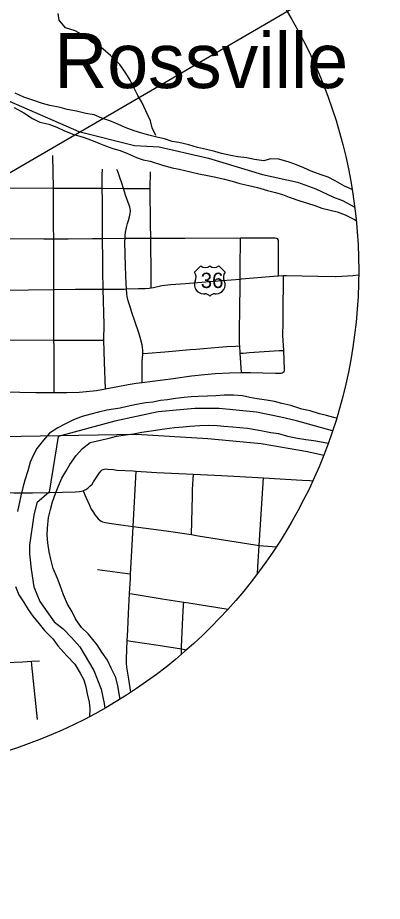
# Model space of a CAD drawing. Extents: x -87 to 2145, y -2128 to 440.
# Drawn here: x 594.3 to 677.4, y -1071.8 to -870.9 of the extents above; entities that cross this region are included whole.
import ezdxf

# ---------------------------------------------------------------- set-up
doc = ezdxf.new("R2010")
doc.units = 0
for name, color, linetype in [('Default', 7, 'Continuous'), ('GM_X_City_Street', 7, 'Continuous'), ('GM_X_County_Road', 7, 'Continuous'), ('GM_X_Major_River', 7, 'Continuous'), ('GM_X_Minor_River', 7, 'Continuous'), ('GM_X_Rail_Line', 7, 'Continuous'), ('GM_X_State_Route', 7, 'Continuous'), ('GM_X_Township', 7, 'Continuous'), ('GM_X_Township_Text', 7, 'Continuous'), ('GM_X_Unincorporated_Text', 7, 'Continuous'), ('GM_X_US_Route', 7, 'Continuous'), ('GM_X_US_Shield', 7, 'Continuous'), ('SC_Scratch1', 7, 'Continuous')]:
    doc.layers.add(name, color=color, linetype=linetype)

msp = doc.modelspace()

# ---------------------------------------------------------------- linework, layer by layer
at = {"layer": 'Default'}
msp.add_circle((557.31, -928.35), 114.66, dxfattribs=at)
at = {"layer": 'GM_X_City_Street'}
msp.add_line((602.47, -909.63), (602.35, -902.2), dxfattribs=at)
for points in [[(613.95, -944.18), (613.99, -940.67), (613.83, -932.6), (613.8, -931.45), (613.74, -929.61), (613.72, -928.54), (613.71, -925.98), (613.63, -921.08), (613.63, -920.49), (613.66, -917.35), (613.62, -912.43), (613.6, -909.63), (613.58, -906.61), (613.64, -905.33)], [(622.68, -953.83), (622.7, -949.04), (622.74, -948.19), (622.82, -947.44), (622.84, -947.21), (622.86, -946.97), (622.84, -946.43), (622.78, -945.92), (622.67, -945.26), (622.37, -944.12), (621.88, -942.52), (621, -939.91), (620.3, -937.88), (619.98, -936.85), (619.49, -935.25), (619.26, -934.28), (619.18, -933.68), (619.1, -932.56), (619.03, -931.42), (618.89, -927.46), (618.76, -921.86), (618.78, -921.04), (618.79, -920.39), (618.9, -919.62), (619.13, -918.56), (619.32, -917.7), (619.56, -916.95), (619.77, -916.19), (619.91, -915.42), (619.99, -914.79), (619.97, -914.3), (619.87, -913.91), (619.72, -913.48), (618.89, -911.19), (618.41, -909.68), (618.03, -908.47), (617.59, -907.17), (617.13, -905.87), (616.92, -905.42)], [(624.71, -932.3), (624.71, -930.74), (624.71, -929.07), (624.61, -921.72), (624.61, -921.01), (624.59, -917.72), (624.51, -909.74), (624.59, -905.95)], [(602.47, -909.63), (612.33, -909.62), (613.6, -909.63), (618.41, -909.68), (624.51, -909.74)], [(590.98, -921.1), (591.8, -921.1), (600.28, -921.13), (602.53, -921.13), (605.79, -921.13), (611.39, -921.09), (613.63, -921.08), (618.78, -921.04), (621.83, -921.02), (624.61, -921.01), (628.82, -920.99), (632.37, -920.97), (645.04, -920.93), (650.18, -920.91), (652.92, -920.95), (653.24, -920.99), (653.4, -921.07), (653.59, -921.27)], [(645.28, -951.54), (644.98, -947.19), (644.89, -945.48), (644.87, -945.05), (644.84, -941.82), (644.93, -937.31), (645, -931.62), (645.01, -930.3), (645.01, -926.96), (645.04, -921.99), (645.04, -920.93)], [(653.68, -929.58), (653.69, -928.65), (653.72, -921.96), (653.69, -921.59), (653.67, -921.42), (653.59, -921.27)], [(654.77, -951.52), (654.99, -951.32), (655.08, -951.09), (655.11, -950.87), (654.89, -946.52), (654.71, -943.13), (654.75, -940.18), (654.78, -937.04), (654.82, -930.77), (654.83, -929.51)], [(591.03, -944.16), (592.27, -944.16), (602.6, -944.17), (613.95, -944.18)], [(614.29, -955.27), (614.09, -949.17), (613.95, -944.18)], [(622.84, -947.21), (623.96, -947.13), (627.85, -946.86), (633.63, -946.36), (635, -946.23), (636.67, -946.11), (640.09, -945.82), (641.95, -945.68), (644.01, -945.54), (644.89, -945.48)], [(644.98, -947.19), (645.66, -947.14), (647.04, -947.02), (653.86, -946.58), (654.89, -946.52)], [(602.67, -956.1), (605.52, -956.13), (608.35, -956.03), (610.75, -955.83), (612.24, -955.64), (614.29, -955.27), (614.65, -955.2), (616.78, -954.8), (619.49, -954.31), (621.34, -954), (622.68, -953.83), (629.73, -952.9), (633.93, -952.34), (636.87, -951.99), (639.32, -951.8), (642.57, -951.64), (645.28, -951.54), (647.3, -951.54), (650.16, -951.6), (653.01, -951.7), (653.93, -951.69), (654.29, -951.68), (654.55, -951.63), (654.77, -951.52)], [(620.12, -1024.28), (619.62, -1021.32), (619.21, -1018.61), (619.13, -1017.67), (619.11, -1016.66), (619.28, -1012.52), (619.33, -1011.34), (619.4, -1010.07), (619.58, -1006.34), (619.82, -1001.82), (619.99, -998.49), (620.04, -997.37), (620.16, -994.85), (620.31, -992.01), (620.45, -989.46), (620.65, -986.58), (621.32, -973.99)], [(633.87, -988.44), (634.1, -979.64), (634.15, -978.18), (634.36, -974.7)], [(609.22, -978.45), (609.84, -979.88), (610.65, -981.77), (611.08, -982.64), (611.44, -983.21), (612.01, -983.99), (612.69, -984.82), (613.03, -985.14), (613.33, -985.34), (613.66, -985.49), (614.31, -985.66), (615.66, -985.88), (618.38, -986.28), (620.65, -986.58), (628.12, -987.58), (633.87, -988.44), (635.46, -988.68), (648.43, -990.78), (649.34, -990.93), (653.23, -991.18)], [(612.49, -996.36), (619.31, -997.27), (620.04, -997.37)], [(619.82, -1001.82), (620.43, -1001.92), (627.23, -1003), (632.13, -1003.78), (633.29, -1003.97), (642.23, -1005.4)], [(631.6, -1015.69), (631.65, -1014.43), (631.66, -1013.99), (631.95, -1007.32), (632.09, -1004.47), (632.13, -1003.78)], [(619.28, -1012.52), (620.09, -1012.65), (626.3, -1013.6), (631.65, -1014.43), (632.84, -1014.62)], [(591.61, -1017.49), (595.49, -1017.35), (597.48, -1017.25), (599.29, -1017.16)], [(598.81, -1030.45), (597.56, -1018.09), (597.48, -1017.25)]]:
    msp.add_lwpolyline(points, dxfattribs=at)
at = {"layer": 'GM_X_County_Road'}
msp.add_line((590.99, -932.82), (602.56, -932.66), dxfattribs=at)
for points in [[(609.22, -978.45), (609.37, -978.4), (609.81, -978.17), (610.31, -977.83), (610.77, -977.44), (611.26, -976.92), (611.62, -976.44), (612.36, -975.28), (612.96, -974.39), (613.32, -973.95), (613.59, -973.71), (613.82, -973.59), (614.1, -973.52), (614.39, -973.5), (614.83, -973.52), (616.14, -973.65), (616.93, -973.74), (620.62, -973.95), (621.32, -973.99)], [(621.32, -973.99), (624.82, -974.22), (626.03, -974.27), (634.36, -974.7)], [(634.36, -974.7), (640.77, -975.02), (649.11, -975.47), (650.29, -975.54)], [(649.34, -990.93), (650.03, -980.22), (650.29, -975.54)], [(650.29, -975.54), (659.11, -976.06), (660.86, -976.16), (661.5, -976.22)], [(601.55, -978.87), (607.47, -978.7), (608.37, -978.66), (608.87, -978.57), (609.22, -978.45)], [(590.72, -978.87), (593.47, -978.89), (595.33, -978.91)], [(595.33, -978.91), (597.71, -978.89), (601.55, -978.87)], [(648.95, -997.27), (649.03, -995.83), (649.34, -990.93)]]:
    msp.add_lwpolyline(points, dxfattribs=at)
at = {"layer": 'GM_X_Major_River'}
for points in [[(651.87, -902.99), (650.36, -903.39), (648.25, -903.13), (646.51, -902.75), (644.47, -902.5), (642.85, -902.18), (640.74, -901.74), (639.18, -901.3), (637.32, -900.87), (635.28, -900.37), (633.3, -899.75), (631.02, -899.24), (629.52, -898.99), (627.78, -898.43), (626.28, -898.12), (624.18, -897.61), (622.62, -897.12), (620.82, -896.56), (618.84, -895.82), (617.1, -895.08), (615.31, -894.34), (613.51, -893.73), (611.77, -892.93), (609.85, -892.67), (607.69, -892.11), (605.59, -891.72), (603.97, -891.29), (601.62, -890.84), (600, -890.41), (597.54, -889.54), (595.75, -888.92), (593.77, -888)], [(593.55, -891.3), (595.71, -892.52), (597.68, -893.81), (599.41, -894.6), (601.39, -895.11), (603.25, -895.72), (604.87, -896.52), (606.91, -897.38), (609.25, -898.07), (611.16, -898.75), (612.78, -899.37), (614.34, -900.04), (615.96, -900.6), (617.64, -901.1), (619.32, -901.71), (621.35, -902.63), (622.91, -903.19), (624.53, -903.51), (627.29, -904.43), (629.51, -905), (631.13, -905.31), (633.71, -905.94), (635.58, -906.38), (637.56, -906.76), (639.48, -907.14), (641.4, -907.57), (643.14, -908.01), (644.94, -908.57), (646.98, -909.01), (648.96, -909.51), (651.18, -910.13), (653.04, -910.63), (654.6, -911.06), (656.16, -911.68), (658.56, -912.48)], [(670.49, -909.97), (668.77, -909.15), (666.62, -907.93), (665, -907.13), (663.44, -906.58), (661.16, -905.77), (659.49, -905.04), (657.81, -904.36), (656.13, -903.75), (653.79, -903), (651.87, -902.99)], [(658.56, -912.48), (660.3, -913.04), (661.98, -913.59), (663.6, -914.15), (667.08, -915.02), (668.88, -915.7), (671.03, -916.74), (671.41, -917.01)], [(666.94, -961.94), (666.31, -961.79), (664.63, -961.35), (663.01, -960.98), (660.91, -960.3), (658.99, -959.86), (656.53, -959.05), (654.49, -958.61), (652.81, -958.18), (651, -957.86), (648.84, -957.54), (647.22, -957.22), (645.54, -956.9), (643.49, -956.7), (641.33, -956.74), (639.46, -956.85), (637.53, -956.95), (635.42, -957.05), (633.8, -957.09), (632.23, -957.26), (630.24, -957.48), (628.43, -957.76), (626.87, -957.92), (625.12, -958.27), (623.49, -958.49), (621.38, -958.83), (619.27, -959.29), (617.7, -959.64), (616.13, -959.86), (614.62, -960.15), (612.75, -960.55), (611, -961.01), (609.01, -961.53), (607.07, -962.36), (605.08, -963.3), (603.5, -964.12), (601.56, -965.37), (600.22, -966.92), (598.69, -968.88), (597.89, -970.44), (597.21, -971.94), (596.65, -973.91), (595.96, -976.01), (595.52, -977.69), (595.08, -979.61), (594.32, -983.21)], [(606.7, -1005.96), (605.64, -1004.26), (604.76, -1002.15), (604, -1000.04), (603.42, -998.41), (602.42, -996.11), (601.9, -994), (601.5, -992.37), (601.16, -990.32), (601.06, -988.58), (601.14, -986.95), (601.35, -984.55), (601.79, -982.69), (602.29, -981.01), (602.97, -979.09), (603.53, -977.59), (604.4, -975.56), (605.26, -974.06), (606.18, -972.45), (607.65, -970.42), (609.11, -968.87), (610.81, -967.45), (615.15, -966.53), (616.84, -966.06), (618.89, -965.72), (620.7, -965.5), (622.63, -965.16), (624.74, -964.82), (627.76, -964.37), (630.05, -964.09), (631.98, -963.93), (633.54, -963.76), (635.83, -963.61), (637.88, -963.57), (639.74, -963.64), (641.25, -963.78), (643.29, -963.92), (644.92, -964.05), (646.66, -964.25), (648.82, -964.63), (650.44, -964.89), (651.95, -965.2), (653.69, -965.46), (655.79, -966.02), (658.07, -966.47), (659.93, -966.78), (661.74, -967.04), (663.9, -967.42), (665.03, -967.65)], [(593.83, -1000.23), (594.59, -1002.1), (595.65, -1003.74), (596.72, -1005.49), (597.78, -1007.01)], [(617.7, -1025.82), (617.5, -1025.03), (617.17, -1022.8), (616.71, -1020.93), (615.65, -1018.81), (614.77, -1017), (613.46, -1015.18), (612.4, -1013.48), (610.44, -1011.05), (608.89, -1009.53), (607.53, -1007.59), (606.7, -1005.96)], [(597.78, -1007.01), (599.21, -1008.71), (600.46, -1010.23), (602.42, -1012.23), (603.49, -1013.75), (605.51, -1016), (607.35, -1017.88), (608.53, -1019.94), (609.42, -1021.45), (609.82, -1023.08), (610.16, -1024.65), (610.57, -1026.52), (610.73, -1028.03), (610.71, -1029.82)]]:
    msp.add_lwpolyline(points, dxfattribs=at)
at = {"layer": 'GM_X_Minor_River'}
msp.add_lwpolyline([(625.82, -897.63), (624.94, -895.88), (624.55, -894.32), (623.5, -892.03), (622.56, -890.05), (621.68, -888.54), (620.86, -886.91), (619.93, -885.05), (618.93, -883.48), (617.57, -881.49), (615.49, -879.49), (613.3, -877.54), (611.32, -876.5), (609.48, -874.98), (607.39, -873.82), (605.24, -873.19), (603.76, -871.44), (603.54, -869.88)], dxfattribs=at)
at = {"layer": 'GM_X_Rail_Line'}
msp.add_lwpolyline([(590.7, -966.1), (621.35, -965.58), (637.65, -966.57), (649.78, -967.71), (660.3, -969.52), (664.01, -970.34)], dxfattribs=at)
at = {"layer": 'GM_X_State_Route'}
for points in [[(602.47, -909.79), (602.47, -909.63), (590.96, -909.74)], [(602.56, -932.66), (602.55, -924.98), (602.53, -921.13), (602.52, -918.3), (602.47, -909.79)]]:
    msp.add_lwpolyline(points, dxfattribs=at)
at = {"layer": 'GM_X_Township'}
for points in [[(548.97, -813.99), (549.6, -816.47), (550.13, -825.76), (551.52, -838.23), (552.78, -845.01), (563.65, -859.09), (572.1, -868), (572.6, -868.5), (590.42, -888.34), (591.42, -889.07), (592.21, -889.76), (608.29, -896.75), (620.89, -899.92), (626.55, -900.24), (637.78, -902.82), (650.07, -906.54), (658.06, -908.29), (662.2, -909.77), (666.21, -911.67), (668.3, -912.41), (671.07, -913.98)], [(666, -964.86), (657.81, -962.52), (654.21, -961.7), (648.68, -960.57), (640.2, -959.76), (634.67, -959.71), (626.35, -960.53), (616.46, -962.6), (603.57, -966.09), (601.52, -978.78), (598.71, -981.17), (597.98, -984), (597.06, -990.84), (597.03, -992.83), (597.42, -996.32), (598.03, -1000.3), (599.38, -1003.62), (602.64, -1008.29), (604.67, -1009.87), (606.57, -1011.82), (608.47, -1013.95), (609.48, -1015.64), (611.66, -1019.33), (613.36, -1023.62), (614.05, -1026.82), (614.15, -1027.93)]]:
    msp.add_lwpolyline(points, dxfattribs=at)
at = {"layer": 'GM_X_Township_Text'}
for points in [[(548.97, -813.99), (549.6, -816.47), (550.13, -825.76), (551.52, -838.23), (552.78, -845.01), (563.65, -859.09), (572.1, -868), (572.6, -868.5), (590.42, -888.34), (591.42, -889.07), (592.21, -889.76), (608.29, -896.75), (620.89, -899.92), (626.55, -900.24), (637.78, -902.82), (650.07, -906.54), (658.06, -908.29), (662.2, -909.77), (666.21, -911.67), (668.3, -912.41), (671.07, -913.98)], [(666, -964.86), (657.81, -962.52), (654.21, -961.7), (648.68, -960.57), (640.2, -959.76), (634.67, -959.71), (626.35, -960.53), (616.46, -962.6), (603.57, -966.09), (601.52, -978.78), (598.71, -981.17), (597.98, -984), (597.06, -990.84), (597.03, -992.83), (597.42, -996.32), (598.03, -1000.3), (599.38, -1003.62), (602.64, -1008.29), (604.67, -1009.87), (606.57, -1011.82), (608.47, -1013.95), (609.48, -1015.64), (611.66, -1019.33), (613.36, -1023.62), (614.05, -1026.82), (614.15, -1027.93)]]:
    msp.add_lwpolyline(points, dxfattribs=at)
at = {"layer": 'GM_X_US_Route'}
for points in [[(624.56, -932.33), (624.71, -932.3), (625.22, -932.22), (627.15, -931.8), (629.18, -931.53), (632.57, -931.28), (638.09, -930.86), (640.85, -930.64), (645.01, -930.3), (645.32, -930.27), (653.48, -929.59), (653.68, -929.58)], [(653.68, -929.58), (654.83, -929.51), (655.54, -929.47), (662.64, -929.68), (666.67, -929.7), (666.83, -929.69)], [(666.83, -929.69), (669.41, -929.57), (670.62, -929.5), (671.95, -929.35), (671.97, -929.35)], [(602.56, -932.66), (607.51, -932.59), (611.24, -932.62), (613.83, -932.6), (615.73, -932.59), (618.54, -932.57), (619.1, -932.56), (621.85, -932.48), (623.32, -932.44), (624.26, -932.37), (624.56, -932.33)], [(602.66, -955.46), (602.62, -950.56), (602.63, -945.65), (602.6, -944.17), (602.58, -942.8), (602.58, -939.06), (602.56, -932.66)], [(591.15, -955.99), (598.49, -956.1), (602.67, -956.1), (602.66, -955.46)]]:
    msp.add_lwpolyline(points, dxfattribs=at)
at = {"layer": 'GM_X_US_Shield'}
for p, q in [((636.04, -927.26), (634.59, -928.71)), ((641.55, -928.71), (640.1, -927.26)), ((636.62, -933.64), (636.91, -933.64)), ((639.23, -933.64), (639.52, -933.64))]:
    msp.add_line(p, q, dxfattribs=at)
for centre, radius, start, end in [((637.05, -926.23), 1.45, 225.573, 314.427), ((639.08, -926.23), 1.45, 225.573, 314.427), ((632.92, -929.88), 2.03, 334.5471, 35.0009), ((643.21, -929.88), 2.03, 144.9991, 205.4529), ((636.6, -931.61), 2.03, 154.8319, 270.6383), ((639.54, -931.61), 2.03, 269.3617, 25.1681), ((636.91, -935.09), 1.45, 36.8699, 90), ((639.23, -935.09), 1.45, 90, 143.1301)]:
    msp.add_arc(centre, radius, start, end, dxfattribs=at)
at = {"layer": 'SC_Scratch1'}
msp.add_line((902.07, -726.16), (-86.99, -1301.38), dxfattribs=at)

# ---------------------------------------------------------------- texts
at = {"layer": 'GM_X_Unincorporated_Text'}
msp.add_text('Rossville', height=12.51, rotation=0, dxfattribs=at).set_placement((602.65, -886.87))
at = {"layer": 'GM_X_US_Shield'}
msp.add_text('36', height=3.48, dxfattribs=at).set_placement((636, -932.34))

doc.saveas('drawing.dxf')
